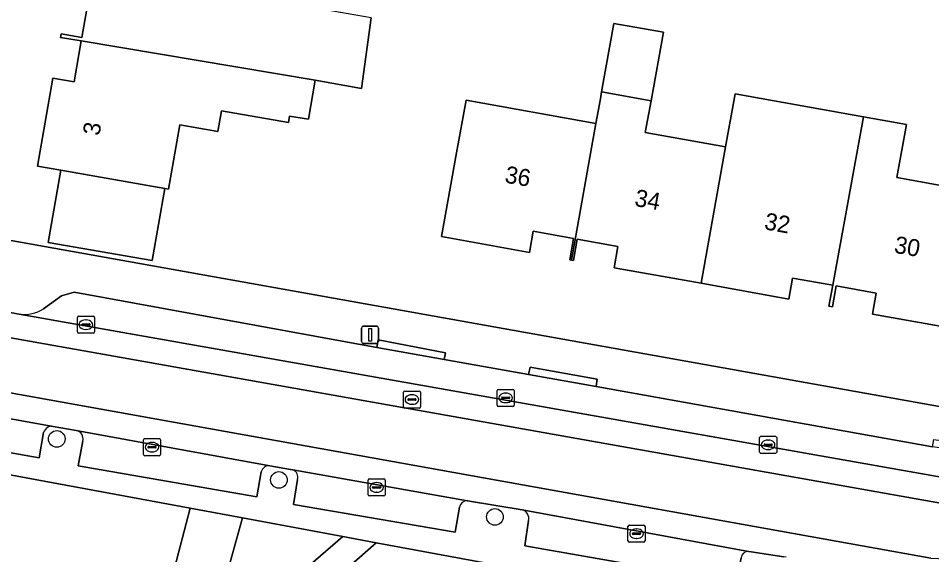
# Model space of a CAD drawing. Extents: x 163683 to 164494, y 382709 to 383872.
# Drawn here: x 164049.8 to 164103.4, y 383368 to 383399.4 of the extents above; entities that cross this region are included whole.
import ezdxf

# ---------------------------------------------------------------- set-up
doc = ezdxf.new("R2010")
doc.units = 0
for name, color, linetype in [('IMGEO_Boom', 7, 'Continuous'), ('IMGEO_Erf', 7, 'Continuous'), ('IMGEO_Kolk', 7, 'Continuous'), ('IMGEO_Lichtmast', 7, 'Continuous'), ('IMGEO_Pand', 7, 'Continuous'), ('IMGEO_Pand_nummerreeks', 7, 'Continuous'), ('IMGEO_Parkeervlak_open', 7, 'Continuous'), ('IMGEO_Rijbaan_lokaal_open', 7, 'Continuous'), ('IMGEO_Rioolput', 7, 'Continuous'), ('IMGEO_Voetpad_op_trap', 7, 'Continuous'), ('IMGEO_Voetpad_open', 7, 'Continuous')]:
    doc.layers.add(name, color=color, linetype=linetype)

msp = doc.modelspace()

# ---------------------------------------------------------------- linework, layer by layer
at = {"layer": 'IMGEO_Boom'}
for centre in [(164052.095, 383374.769), (164065.136, 383372.362), (164077.81, 383370.193)]:
    msp.add_circle(centre, 0.489, dxfattribs=at)
at = {"layer": 'IMGEO_Erf'}
for points in [[(164218.209, 383399.747), (164180.995, 383400.427), (164162.073, 383400.427), (164150.701, 383400.427), (164112.46, 383407.175), (164108.867, 383407.809), (164108.268, 383404.413), (164101.616, 383405.586), (164094.048, 383406.922), (164094.648, 383410.319), (164077.453, 383413.362), (164076.65, 383409.016), (164072.508, 383409.781), (164073.206, 383413.556), (164051.894, 383417.314), (164046.535, 383386.922), (164105.982, 383376.297), (164210.113, 383374.375)], [(164070.548, 383399.469), (164069.978, 383395.336), (164067.262, 383395.818), (164066.86, 383393.52), (164065.756, 383393.714), (164065.689, 383393.33), (164061.758, 383394.021), (164061.546, 383392.81), (164059.31, 383393.203), (164058.646, 383389.421), (164058.435, 383389.458), (164057.692, 383385.228), (164051.597, 383386.3), (164052.341, 383390.53), (164050.963, 383390.772), (164051.855, 383395.935), (164053.115, 383395.717), (164053.53, 383398.118), (164052.308, 383398.323), (164052.346, 383398.54), (164053.569, 383398.329), (164053.974, 383400.674)], [(164105.145, 383381.161), (164099.959, 383382.092), (164100.18, 383383.325), (164097.844, 383383.746), (164097.624, 383382.513), (164097.407, 383382.552), (164097.632, 383383.785), (164095.273, 383384.208), (164095.051, 383382.976), (164089.91, 383383.899), (164084.798, 383384.816), (164085.021, 383386.06), (164082.636, 383386.488), (164082.414, 383385.246), (164082.297, 383385.267), (164082.198, 383385.285), (164082.42, 383386.528), (164080.054, 383386.953), (164079.833, 383385.711), (164074.676, 383386.637), (164075.561, 383391.559), (164076.115, 383394.644), (164083.737, 383393.274), (164083.998, 383394.726), (164084.071, 383395.131), (164084.794, 383399.15), (164087.692, 383398.629), (164086.969, 383394.61), (164086.635, 383392.753), (164091.349, 383391.905), (164091.909, 383395.019), (164097.04, 383394.097), (164099.438, 383393.666), (164101.958, 383393.213), (164101.398, 383390.099), (164106.584, 383389.167)], [(164057.849, 383362.762), (164059.919, 383370.702), (164033.886, 383375.516), (164030.809, 383373.531), (164021.775, 383338.21)]]:
    msp.add_lwpolyline(points, dxfattribs=at)
for points in [[(164068.882, 383369.045), (164063.001, 383370.132), (164060.731, 383361.984)], [(164085.124, 383363.629), (164090.594, 383362.202), (164092.186, 383359.979), (164094.474, 383359.347), (164095.779, 383364.072), (164070.848, 383368.682), (164063.55, 383362.263), (164065.124, 383360.474), (164062.506, 383358.171), (164061.027, 383359.852), (164059.922, 383358.88), (164059.275, 383356.399), (164074.274, 383352.489), (164076.153, 383359.698), (164080.494, 383358.566), (164081.235, 383361.409), (164084.334, 383360.601)]]:
    msp.add_lwpolyline(points, close=True, dxfattribs=at)
at = {"layer": 'IMGEO_Kolk'}
for p, q in [((164053.305, 383381.045), (164053.305, 383381.897)), ((164053.38, 383381.971), (164054.232, 383381.971)), ((164053.793, 383381.751), (164053.818, 383381.751)), ((164054.306, 383381.897), (164054.306, 383381.045)), ((164053.564, 383381.465), (164053.564, 383381.477)), ((164054.002, 383381.428), (164053.604, 383381.428)), ((164053.607, 383381.514), (164054.005, 383381.514)), ((164053.816, 383381.191), (164053.791, 383381.191)), ((164054.048, 383381.477), (164054.048, 383381.465)), ((164054.232, 383380.971), (164053.38, 383380.971)), ((164077.937, 383376.751), (164077.937, 383377.603)), ((164078.012, 383377.677), (164078.864, 383377.677)), ((164078.425, 383377.457), (164078.45, 383377.457)), ((164078.938, 383377.603), (164078.938, 383376.751)), ((164078.196, 383377.171), (164078.196, 383377.183)), ((164078.634, 383377.134), (164078.236, 383377.134)), ((164078.239, 383377.22), (164078.637, 383377.22)), ((164078.448, 383376.897), (164078.423, 383376.897)), ((164078.68, 383377.183), (164078.68, 383377.171)), ((164078.864, 383376.677), (164078.012, 383376.677)), ((164057.261, 383374.786), (164058.113, 383374.786)), ((164093.343, 383373.998), (164093.343, 383374.85)), ((164093.418, 383374.924), (164094.27, 383374.924)), ((164094.344, 383374.85), (164094.344, 383373.998)), ((164057.186, 383373.86), (164057.186, 383374.712)), ((164057.445, 383374.28), (164057.445, 383374.292)), ((164057.883, 383374.243), (164057.485, 383374.243)), ((164057.488, 383374.329), (164057.886, 383374.329)), ((164057.674, 383374.566), (164057.699, 383374.566)), ((164057.929, 383374.292), (164057.929, 383374.28)), ((164058.187, 383374.712), (164058.187, 383373.86)), ((164093.602, 383374.418), (164093.602, 383374.43)), ((164094.04, 383374.381), (164093.642, 383374.381)), ((164093.645, 383374.467), (164094.043, 383374.467)), ((164093.831, 383374.704), (164093.856, 383374.704)), ((164094.086, 383374.43), (164094.086, 383374.418)), ((164058.113, 383373.786), (164057.261, 383373.786)), ((164057.697, 383374.006), (164057.672, 383374.006)), ((164094.27, 383373.924), (164093.418, 383373.924)), ((164093.854, 383374.144), (164093.829, 383374.144)), ((164070.365, 383371.499), (164070.365, 383372.351)), ((164070.44, 383372.425), (164071.292, 383372.425)), ((164070.853, 383372.205), (164070.878, 383372.205)), ((164071.366, 383372.351), (164071.366, 383371.499)), ((164070.624, 383371.919), (164070.624, 383371.931)), ((164071.062, 383371.882), (164070.664, 383371.882)), ((164070.667, 383371.968), (164071.065, 383371.968)), ((164070.876, 383371.645), (164070.851, 383371.645)), ((164071.108, 383371.931), (164071.108, 383371.919)), ((164071.292, 383371.425), (164070.44, 383371.425)), ((164085.617, 383368.783), (164085.617, 383369.635)), ((164085.692, 383369.709), (164086.544, 383369.709)), ((164086.105, 383369.489), (164086.13, 383369.489)), ((164086.618, 383369.635), (164086.618, 383368.783)), ((164085.876, 383369.203), (164085.876, 383369.215)), ((164086.314, 383369.166), (164085.916, 383369.166)), ((164085.919, 383369.252), (164086.317, 383369.252)), ((164086.128, 383368.929), (164086.103, 383368.929)), ((164086.36, 383369.215), (164086.36, 383369.203)), ((164086.544, 383368.709), (164085.692, 383368.709))]:
    msp.add_line(p, q, dxfattribs=at)
for points in [[(164053.305, 383381.045), (164053.305, 383381.897)], [(164053.38, 383381.971), (164054.232, 383381.971)], [(164054.306, 383381.897), (164054.306, 383381.045)], [(164054.232, 383380.971), (164053.38, 383380.971)], [(164077.937, 383376.751), (164077.937, 383377.603)], [(164078.012, 383377.677), (164078.864, 383377.677)], [(164078.938, 383377.603), (164078.938, 383376.751)], [(164078.864, 383376.677), (164078.012, 383376.677)], [(164057.261, 383374.786), (164058.113, 383374.786)], [(164093.343, 383373.998), (164093.343, 383374.85)], [(164093.418, 383374.924), (164094.27, 383374.924)], [(164094.344, 383374.85), (164094.344, 383373.998)], [(164057.186, 383373.86), (164057.186, 383374.712)], [(164058.187, 383374.712), (164058.187, 383373.86)], [(164058.113, 383373.786), (164057.261, 383373.786)], [(164094.27, 383373.924), (164093.418, 383373.924)], [(164070.365, 383371.499), (164070.365, 383372.351)], [(164070.44, 383372.425), (164071.292, 383372.425)], [(164071.366, 383372.351), (164071.366, 383371.499)], [(164071.292, 383371.425), (164070.44, 383371.425)], [(164085.617, 383368.783), (164085.617, 383369.635)], [(164085.692, 383369.709), (164086.544, 383369.709)], [(164086.618, 383369.635), (164086.618, 383368.783)], [(164086.544, 383368.709), (164085.692, 383368.709)]]:
    msp.add_lwpolyline(points, dxfattribs=at)
for centre, radius, start, end in [((164053.382, 383381.895), 0.0765, 91.552, 178.448), ((164053.382, 383381.895), 0.0765, 91.552, 178.448), ((164054.23, 383381.895), 0.0765, 1.552, 88.448), ((164054.23, 383381.895), 0.0765, 1.552, 88.448), ((164053.604, 383381.474), 0.0403, 85.8775, 175.7526), ((164053.601, 383381.464), 0.0366, 178.938, 274.7102), ((164054.005, 383381.471), 0.043, 264.8664, 352.4533), ((164054.009, 383381.476), 0.0386, 1.7309, 96.639), ((164053.382, 383381.047), 0.0765, 181.552, 268.448), ((164053.382, 383381.047), 0.0765, 181.552, 268.448), ((164054.23, 383381.047), 0.0765, 271.552, 358.448), ((164054.23, 383381.047), 0.0765, 271.552, 358.448), ((164078.014, 383377.601), 0.0765, 91.552, 178.448), ((164078.014, 383377.601), 0.0765, 91.552, 178.448), ((164078.862, 383377.601), 0.0765, 1.552, 88.448), ((164078.862, 383377.601), 0.0765, 1.552, 88.448), ((164078.236, 383377.18), 0.0403, 85.8775, 175.7526), ((164078.233, 383377.17), 0.0366, 178.938, 274.7102), ((164078.637, 383377.177), 0.043, 264.8664, 352.4533), ((164078.641, 383377.182), 0.0386, 1.7309, 96.639), ((164078.014, 383376.753), 0.0765, 181.552, 268.448), ((164078.014, 383376.753), 0.0765, 181.552, 268.448), ((164078.862, 383376.753), 0.0765, 271.552, 358.448), ((164078.862, 383376.753), 0.0765, 271.552, 358.448), ((164057.263, 383374.71), 0.0765, 91.552, 178.448), ((164057.263, 383374.71), 0.0765, 91.552, 178.448), ((164058.111, 383374.71), 0.0765, 1.552, 88.448), ((164058.111, 383374.71), 0.0765, 1.552, 88.448), ((164093.42, 383374.848), 0.0765, 91.552, 178.448), ((164093.42, 383374.848), 0.0765, 91.552, 178.448), ((164094.268, 383374.848), 0.0765, 1.552, 88.448), ((164094.268, 383374.848), 0.0765, 1.552, 88.448), ((164057.485, 383374.289), 0.0403, 85.8775, 175.7526), ((164057.482, 383374.279), 0.0366, 178.938, 274.7102), ((164057.886, 383374.286), 0.043, 264.8664, 352.4533), ((164057.89, 383374.291), 0.0386, 1.7309, 96.639), ((164093.642, 383374.427), 0.0403, 85.8775, 175.7526), ((164093.639, 383374.417), 0.0366, 178.938, 274.7102), ((164094.043, 383374.424), 0.043, 264.8664, 352.4533), ((164094.047, 383374.429), 0.0386, 1.7309, 96.639), ((164057.263, 383373.862), 0.0765, 181.552, 268.448), ((164057.263, 383373.862), 0.0765, 181.552, 268.448), ((164058.111, 383373.862), 0.0765, 271.552, 358.448), ((164058.111, 383373.862), 0.0765, 271.552, 358.448), ((164093.42, 383374), 0.0765, 181.552, 268.448), ((164093.42, 383374), 0.0765, 181.552, 268.448), ((164094.268, 383374), 0.0765, 271.552, 358.448), ((164094.268, 383374), 0.0765, 271.552, 358.448), ((164070.442, 383372.349), 0.0765, 91.552, 178.448), ((164070.442, 383372.349), 0.0765, 91.552, 178.448), ((164071.29, 383372.349), 0.0765, 1.552, 88.448), ((164071.29, 383372.349), 0.0765, 1.552, 88.448), ((164070.664, 383371.928), 0.0403, 85.8775, 175.7526), ((164070.661, 383371.918), 0.0366, 178.938, 274.7102), ((164071.065, 383371.925), 0.043, 264.8664, 352.4533), ((164071.069, 383371.93), 0.0386, 1.7309, 96.639), ((164070.442, 383371.501), 0.0765, 181.552, 268.448), ((164070.442, 383371.501), 0.0765, 181.552, 268.448), ((164071.29, 383371.501), 0.0765, 271.552, 358.448), ((164071.29, 383371.501), 0.0765, 271.552, 358.448), ((164085.694, 383369.633), 0.0765, 91.552, 178.448), ((164085.694, 383369.633), 0.0765, 91.552, 178.448), ((164086.542, 383369.633), 0.0765, 1.552, 88.448), ((164086.542, 383369.633), 0.0765, 1.552, 88.448), ((164085.916, 383369.212), 0.0403, 85.8775, 175.7526), ((164085.913, 383369.202), 0.0366, 178.938, 274.7102), ((164086.317, 383369.209), 0.043, 264.8664, 352.4533), ((164086.321, 383369.214), 0.0386, 1.7309, 96.639), ((164085.694, 383368.785), 0.0765, 181.552, 268.448), ((164085.694, 383368.785), 0.0765, 181.552, 268.448), ((164086.542, 383368.785), 0.0765, 271.552, 358.448), ((164086.542, 383368.785), 0.0765, 271.552, 358.448)]:
    msp.add_arc(centre, radius, start, end, dxfattribs=at)
for centre, major_axis, ratio, start_param, end_param in [((164053.792, 383381.471), (-0.387, 0.002), 0.722429, 4.712389, 7.853982), ((164053.817, 383381.471), (-0.39, 0.002), 0.717154, 1.570796, 4.712389), ((164078.424, 383377.177), (-0.387, 0.002), 0.722429, 4.712389, 7.853982), ((164078.449, 383377.177), (-0.39, 0.002), 0.717154, 1.570796, 4.712389), ((164057.673, 383374.286), (-0.387, 0.002), 0.722429, 4.712389, 7.853982), ((164057.698, 383374.286), (-0.39, 0.002), 0.717154, 1.570796, 4.712389), ((164093.83, 383374.424), (-0.387, 0.002), 0.722429, 4.712389, 7.853982), ((164093.855, 383374.424), (-0.39, 0.002), 0.717154, 1.570796, 4.712389), ((164070.852, 383371.925), (-0.387, 0.002), 0.722429, 4.712389, 7.853982), ((164070.877, 383371.925), (-0.39, 0.002), 0.717154, 1.570796, 4.712389), ((164086.104, 383369.209), (-0.387, 0.002), 0.722429, 4.712389, 7.853982), ((164086.129, 383369.209), (-0.39, 0.002), 0.717154, 1.570796, 4.712389)]:
    msp.add_ellipse(centre, major_axis=major_axis, ratio=ratio, start_param=start_param, end_param=end_param, dxfattribs=at)
at = {"layer": 'IMGEO_Lichtmast'}
for p, q in [((164069.986, 383380.476), (164069.986, 383381.276)), ((164069.986, 383381.276), (164069.986, 383380.476)), ((164070.086, 383381.376), (164070.876, 383381.376)), ((164070.876, 383381.376), (164070.086, 383381.376)), ((164070.976, 383381.276), (164070.976, 383380.476)), ((164070.976, 383380.476), (164070.976, 383381.276)), ((164070.876, 383380.376), (164070.086, 383380.376)), ((164070.086, 383380.376), (164070.876, 383380.376))]:
    msp.add_line(p, q, dxfattribs=at)
msp.add_lwpolyline([(164070.406, 383381.251), (164070.556, 383381.251), (164070.556, 383380.501), (164070.406, 383380.501), (164070.406, 383381.251)], dxfattribs=at)
for centre, start, end in [((164070.086, 383381.276), 90, 180), ((164070.086, 383381.276), 90, 180), ((164070.876, 383381.276), 0, 90), ((164070.876, 383381.276), 360, 90), ((164070.086, 383380.476), 180, 270), ((164070.086, 383380.476), 180, 270), ((164070.876, 383380.476), 270, 0), ((164070.876, 383380.476), 270, 0)]:
    msp.add_arc(centre, 0.1, start, end, dxfattribs=at)
at = {"layer": 'IMGEO_Pand'}
for points in [[(164067.125, 383411.991), (164062.675, 383412.831), (164061.946, 383408.647), (164059.976, 383408.99), (164055.05, 383409.849), (164054.362, 383405.901), (164053.641, 383406.028), (164052.753, 383400.886), (164053.974, 383400.674), (164053.569, 383398.329), (164052.346, 383398.54), (164052.308, 383398.323), (164053.53, 383398.118), (164067.262, 383395.818), (164069.978, 383395.336), (164070.548, 383399.469), (164065.143, 383400.41)], [(164084.071, 383395.131), (164086.969, 383394.61), (164087.692, 383398.629), (164084.794, 383399.15)], [(164061.758, 383394.021), (164065.689, 383393.33), (164065.756, 383393.714), (164066.86, 383393.52), (164067.262, 383395.818), (164053.53, 383398.118), (164053.115, 383395.717), (164051.855, 383395.935), (164050.963, 383390.772), (164052.341, 383390.53), (164058.435, 383389.458), (164058.646, 383389.421), (164059.31, 383393.203), (164061.546, 383392.81)], [(164091.349, 383391.905), (164086.635, 383392.753), (164086.969, 383394.61), (164084.071, 383395.131), (164083.998, 383394.726), (164083.737, 383393.274), (164082.297, 383385.267), (164082.414, 383385.246), (164082.636, 383386.488), (164085.021, 383386.06), (164084.798, 383384.816), (164089.91, 383383.899)], [(164083.737, 383393.274), (164076.115, 383394.644), (164075.561, 383391.559), (164074.676, 383386.637), (164079.833, 383385.711), (164080.054, 383386.953), (164082.42, 383386.528), (164082.198, 383385.285), (164082.297, 383385.267)], [(164099.438, 383393.666), (164097.04, 383394.097), (164091.909, 383395.019), (164091.349, 383391.905), (164089.91, 383383.899), (164095.051, 383382.976), (164095.273, 383384.208), (164097.632, 383383.785)], [(164110.943, 383388.735), (164106.584, 383389.167), (164101.398, 383390.099), (164101.958, 383393.213), (164099.438, 383393.666), (164097.632, 383383.785), (164097.407, 383382.552), (164097.624, 383382.513), (164097.844, 383383.746), (164100.18, 383383.325), (164099.959, 383382.092), (164105.145, 383381.161), (164105.324, 383382.155), (164110.233, 383381.657)], [(164058.435, 383389.458), (164052.341, 383390.53), (164051.597, 383386.3), (164057.692, 383385.228)]]:
    msp.add_lwpolyline(points, close=True, dxfattribs=at)
at = {"layer": 'IMGEO_Parkeervlak_open'}
for points in [[(164124.593, 383373.55), (164114.583, 383373.794), (164110.579, 383373.896), (164107.541, 383373.926), (164105.508, 383374.015), (164103.487, 383374.299), (164083.741, 383377.853), (164079.779, 383378.541), (164074.835, 383379.431), (164070.886, 383380.141), (164053.108, 383383.371), (164052.371, 383383.159), (164051.31, 383382.405)], [(164049.89, 383382.097), (164105.326, 383372.283), (164127.537, 383371.728)], [(164051.885, 383375.506), (164038.521, 383377.899)], [(164038.831, 383377.324), (164038.578, 383375.867), (164051.056, 383373.665), (164051.325, 383375.146)], [(164064.6, 383373.197), (164053.234, 383375.273)], [(164053.624, 383374.657), (164053.351, 383373.187), (164063.843, 383371.368), (164064.097, 383372.836)], [(164076.19, 383371.147), (164065.947, 383372.949)], [(164066.223, 383372.395), (164065.99, 383370.931), (164075.474, 383369.293), (164075.734, 383370.772)], [(164092.699, 383368.174), (164079.402, 383370.605)], [(164079.781, 383369.982), (164079.559, 383368.505), (164091.968, 383366.326), (164092.259, 383367.789)]]:
    msp.add_lwpolyline(points, dxfattribs=at)
for centre, radius, start, end in [((164050.197, 383384.111), 2.037, 261.3435, 303.1324), ((164051.819, 383374.994), 0.517, 82.6328, 162.8376), ((164053.139, 383374.781), 0.501, 345.6564, 79.0207), ((164064.554, 383372.73), 0.469, 84.3515, 166.982), ((164065.802, 383372.531), 0.443, 342.1389, 70.8256), ((164076.177, 383370.698), 0.45, 88.3883, 170.4773), ((164079.291, 383370.111), 0.506, 345.2427, 77.3855), ((164092.691, 383367.74), 0.434, 88.8922, 173.4796)]:
    msp.add_arc(centre, radius, start, end, dxfattribs=at)
at = {"layer": 'IMGEO_Rijbaan_lokaal_open'}
for points in [[(164239.578, 383369.869), (164138.834, 383371.563), (164138.695, 383371.565), (164127.537, 383371.728), (164105.326, 383372.283), (164049.89, 383382.097), (164049.777, 383382.117), (164047.304, 383382.584), (164045.83, 383383.03), (164035.582, 383386.454), (164009.907, 383390.922), (164005.936, 383391.612), (163983.679, 383395.523), (163983.447, 383394.041), (164017.601, 383388.073), (164023.472, 383387.047), (164035.215, 383384.995), (164046.947, 383381.125), (164105.175, 383370.786), (164127.633, 383370.225), (164239.553, 383368.369)], [(164243.778, 383368.218), (164239.553, 383368.369), (164127.633, 383370.225), (164105.175, 383370.786), (164046.947, 383381.125), (164035.215, 383384.995), (164023.472, 383387.047), (164023.119, 383384.758), (164017.214, 383385.799), (164017.601, 383388.073), (163983.447, 383394.041), (163983.069, 383391.632), (164017.202, 383385.764), (164016.948, 383384.286)], [(164037.444, 383378.098), (164038.398, 383377.921), (164038.521, 383377.899), (164038.786, 383379.375), (164103.399, 383367.78), (164109.713, 383367.482), (164198.705, 383365.887), (164205.201, 383365.177), (164213.958, 383363.713), (164230.957, 383359.822), (164242.9, 383358.082), (164243.253, 383362.244), (164243.39, 383363.835), (164243.778, 383368.218)], [(164103.399, 383367.78), (164038.786, 383379.375), (164038.521, 383377.899), (164051.885, 383375.506), (164053.234, 383375.273), (164064.6, 383373.197), (164065.805, 383372.974), (164065.947, 383372.949), (164076.19, 383371.147), (164076.324, 383371.124), (164079.402, 383370.605), (164092.699, 383368.174), (164092.839, 383368.148), (164094.762, 383367.853)]]:
    msp.add_lwpolyline(points, dxfattribs=at)
at = {"layer": 'IMGEO_Rioolput'}
for p, q in [((164072.437, 383376.655), (164072.437, 383377.507)), ((164072.512, 383377.581), (164073.364, 383377.581)), ((164073.438, 383377.507), (164073.438, 383376.655)), ((164072.696, 383377.075), (164072.696, 383377.087)), ((164073.134, 383377.038), (164072.736, 383377.038)), ((164072.739, 383377.124), (164073.137, 383377.124)), ((164072.925, 383377.361), (164072.95, 383377.361)), ((164073.18, 383377.087), (164073.18, 383377.075)), ((164073.364, 383376.581), (164072.512, 383376.581)), ((164072.948, 383376.801), (164072.923, 383376.801))]:
    msp.add_line(p, q, dxfattribs=at)
for points in [[(164072.437, 383376.655), (164072.437, 383377.507)], [(164072.512, 383377.581), (164073.364, 383377.581)], [(164073.438, 383377.507), (164073.438, 383376.655)], [(164073.364, 383376.581), (164072.512, 383376.581)]]:
    msp.add_lwpolyline(points, dxfattribs=at)
for centre, radius, start, end in [((164072.514, 383377.505), 0.0765, 91.552, 178.448), ((164072.514, 383377.505), 0.0765, 91.552, 178.448), ((164073.362, 383377.505), 0.0765, 1.552, 88.448), ((164073.362, 383377.505), 0.0765, 1.552, 88.448), ((164072.736, 383377.084), 0.0403, 85.8775, 175.7526), ((164072.733, 383377.074), 0.0366, 178.938, 274.7102), ((164073.137, 383377.081), 0.043, 264.8664, 352.4533), ((164073.141, 383377.086), 0.0386, 1.7309, 96.639), ((164072.514, 383376.657), 0.0765, 181.552, 268.448), ((164072.514, 383376.657), 0.0765, 181.552, 268.448), ((164073.362, 383376.657), 0.0765, 271.552, 358.448), ((164073.362, 383376.657), 0.0765, 271.552, 358.448)]:
    msp.add_arc(centre, radius, start, end, dxfattribs=at)
for centre, major_axis, ratio, start_param, end_param in [((164072.924, 383377.081), (-0.387, 0.002), 0.722429, 4.712389, 7.853982), ((164072.949, 383377.081), (-0.39, 0.002), 0.717154, 1.570796, 4.712389)]:
    msp.add_ellipse(centre, major_axis=major_axis, ratio=ratio, start_param=start_param, end_param=end_param, dxfattribs=at)
at = {"layer": 'IMGEO_Voetpad_op_trap'}
msp.add_lwpolyline([(164063.001, 383370.132), (164059.919, 383370.702), (164057.849, 383362.762), (164060.731, 383361.984)], close=True, dxfattribs=at)
at = {"layer": 'IMGEO_Voetpad_open'}
for points in [[(164258.206, 383372.727), (164251.166, 383374.041), (164210.163, 383374.623), (164210.113, 383374.375), (164105.982, 383376.297), (164046.535, 383386.922), (164042.846, 383387.581), (164042.122, 383385.404), (164046.066, 383384.092), (164045.83, 383383.03), (164047.304, 383382.584), (164049.777, 383382.117), (164049.89, 383382.097)], [(164051.31, 383382.405), (164052.371, 383383.159), (164053.108, 383383.371), (164070.886, 383380.141), (164070.957, 383380.58), (164074.907, 383379.82), (164074.835, 383379.431), (164079.779, 383378.541), (164079.869, 383378.971), (164083.813, 383378.284), (164083.741, 383377.853), (164103.487, 383374.299), (164103.569, 383374.737), (164105.556, 383374.466), (164107.564, 383374.368), (164107.541, 383373.926), (164110.579, 383373.896), (164110.579, 383374.298), (164114.595, 383374.237), (164114.583, 383373.794), (164124.593, 383373.55)], [(164030.569, 383377.057), (164033.886, 383375.516), (164059.919, 383370.702), (164063.001, 383370.132), (164068.882, 383369.045), (164070.848, 383368.682), (164095.779, 383364.072)], [(164051.325, 383375.146), (164051.056, 383373.665), (164038.578, 383375.867), (164038.831, 383377.324)], [(164053.234, 383375.273), (164051.885, 383375.506)], [(164064.097, 383372.836), (164063.843, 383371.368), (164053.351, 383373.187), (164053.624, 383374.657)], [(164065.947, 383372.949), (164065.805, 383372.974), (164064.6, 383373.197)], [(164075.734, 383370.772), (164075.474, 383369.293), (164065.99, 383370.931), (164066.223, 383372.395)], [(164079.402, 383370.605), (164076.324, 383371.124), (164076.19, 383371.147)], [(164092.259, 383367.789), (164091.968, 383366.326), (164079.559, 383368.505), (164079.781, 383369.982)], [(164094.896, 383367.828), (164094.762, 383367.853), (164092.839, 383368.148), (164092.699, 383368.174)]]:
    msp.add_lwpolyline(points, dxfattribs=at)
for points in [[(164074.835, 383379.431), (164074.907, 383379.82), (164070.957, 383380.58), (164070.886, 383380.141)], [(164079.779, 383378.541), (164083.741, 383377.853), (164083.813, 383378.284), (164079.869, 383378.971)], [(164070.848, 383368.682), (164068.882, 383369.045), (164060.731, 383361.984), (164057.849, 383362.762), (164055.97, 383355.556), (164058.859, 383354.803), (164059.275, 383356.399), (164059.922, 383358.88), (164061.027, 383359.852), (164062.506, 383358.171), (164065.124, 383360.474), (164063.55, 383362.263)]]:
    msp.add_lwpolyline(points, close=True, dxfattribs=at)
for centre, radius, start, end in [((164050.197, 383384.111), 2.037, 261.3435, 303.1324), ((164051.819, 383374.994), 0.517, 82.6328, 162.8376), ((164053.139, 383374.781), 0.501, 345.6564, 79.0207), ((164064.554, 383372.73), 0.469, 84.3515, 166.982), ((164065.802, 383372.531), 0.443, 342.1389, 70.8256), ((164076.177, 383370.698), 0.45, 88.3883, 170.4773), ((164079.291, 383370.111), 0.506, 345.2427, 77.3855), ((164092.691, 383367.74), 0.434, 88.8922, 173.4796)]:
    msp.add_arc(centre, radius, start, end, dxfattribs=at)

# ---------------------------------------------------------------- texts
at = {"layer": 'IMGEO_Pand_nummerreeks'}
for s, rotation, p in [('3', 80.1969, (164054.595, 383392.524)), ('36', 349.7877, (164078.341, 383389.819)), ('34', 349.7899, (164085.958, 383388.448)), ('32', 349.7899, (164093.571, 383387.077)), ('30', 349.7899, (164101.194, 383385.703))]:
    msp.add_text(s, height=1, rotation=rotation, dxfattribs=at).set_placement(p)

doc.saveas('drawing.dxf')
